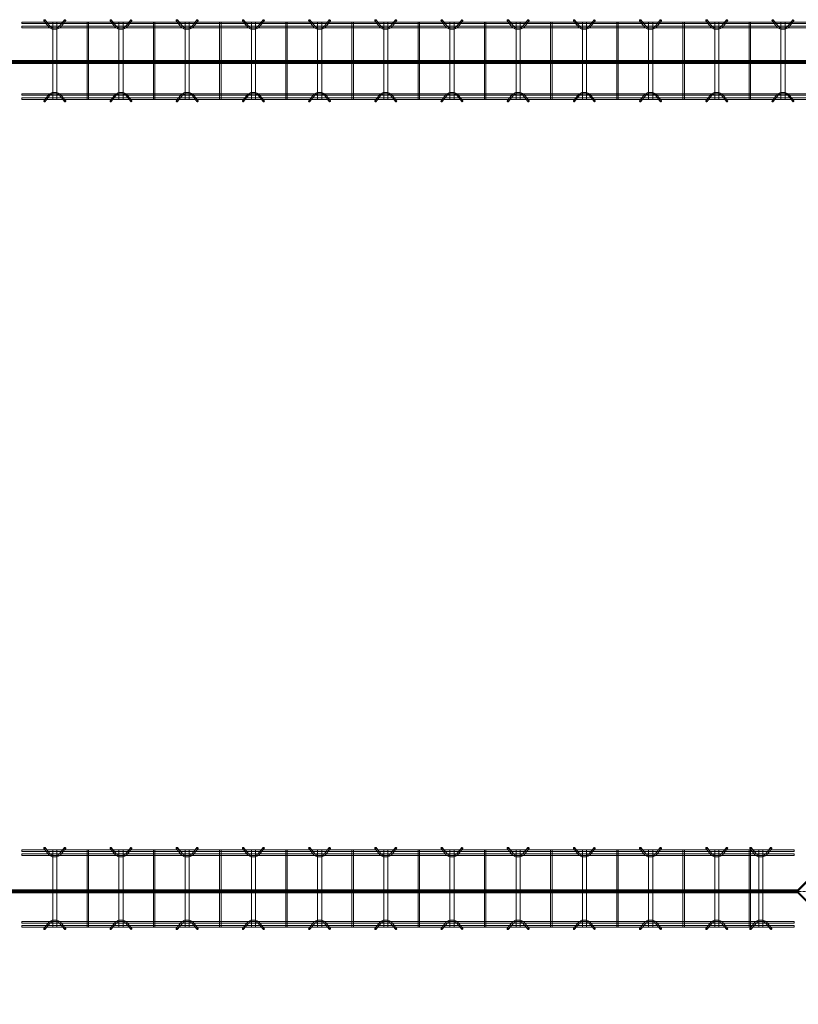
# Model space of a CAD drawing. Header units: inches. Extents: x -4136 to 1945, y -6639 to 12387.
# Tile 291 of 656: x -3643 to -3501, y 10146 to 10325. Entities that reach past the tile are written whole.
import ezdxf

# ---------------------------------------------------------------- set-up
doc = ezdxf.new("R2010")
doc.units = ezdxf.units.IN
doc.header["$MEASUREMENT"] = 0
doc.linetypes.add('Línea de rejilla', pattern=[0.875, 0.5, -0.125, 0.125, -0.125])
for name, color, linetype, lineweight in [('A-FLOR', 7, 'Continuous', 9), ('A-GENM', 7, 'Continuous', 9), ('S-BEAM', 7, 'Continuous', 9), ('S-GRID', 7, 'Continuous', 9)]:
    doc.layers.add(name, color=color, linetype=linetype, lineweight=lineweight)

# ---------------------------------------------------------------- blocks, each defined once
blk = doc.blocks.new('Dowel bar assembly - Dowel bar assembly-673054-SLAB ON GROUND JOINTS')
at = {"layer": 'S-BEAM', "color": 253, "true_color": 0xaaaaaa}
for p, q in [((140, 1.98), (0, 1.98)), ((0, 1.98), (0, 1.72)), ((0, 1.72), (0, 1.98)), ((4.02, 2.23), (4.97, 1.03)), ((5.18, 1.19), (4.23, 2.39)), ((5.63, 1.99), (5.63, -12.01)), ((6.38, 1.99), (5.63, 1.99)), ((5.63, 1.99), (6.38, 1.99)), ((6.38, -12.01), (6.38, 1.99)), ((7.76, 2.39), (6.81, 1.19)), ((7.01, 1.03), (7.96, 2.23)), ((11.87, 1.99), (11.87, -12.01)), ((12.13, 1.99), (11.87, 1.99)), ((11.87, 1.99), (12.13, 1.99)), ((12.13, -12.01), (12.13, 1.99)), ((16.02, 2.23), (16.97, 1.03)), ((17.18, 1.19), (16.23, 2.39)), ((17.63, 1.99), (17.63, -12.01)), ((18.38, 1.99), (17.63, 1.99)), ((17.63, 1.99), (18.38, 1.99)), ((18.38, -12.01), (18.38, 1.99)), ((19.76, 2.39), (18.81, 1.19)), ((19.01, 1.03), (19.96, 2.23)), ((23.87, 1.99), (23.87, -12.01)), ((24.13, 1.99), (23.87, 1.99)), ((23.87, 1.99), (24.13, 1.99)), ((24.13, -12.01), (24.13, 1.99)), ((28.02, 2.23), (28.97, 1.03)), ((29.18, 1.19), (28.23, 2.39)), ((29.63, 1.99), (29.63, -12.01)), ((30.38, 1.99), (29.63, 1.99)), ((29.63, 1.99), (30.38, 1.99)), ((30.38, -12.01), (30.38, 1.99)), ((31.76, 2.39), (30.81, 1.19)), ((31.01, 1.03), (31.96, 2.23)), ((35.87, 1.99), (35.87, -12.01)), ((36.13, 1.99), (35.87, 1.99)), ((35.87, 1.99), (36.13, 1.99)), ((36.13, -12.01), (36.13, 1.99)), ((40.02, 2.23), (40.97, 1.03)), ((41.18, 1.19), (40.23, 2.39)), ((41.63, 1.99), (41.63, -12.01)), ((42.38, 1.99), (41.63, 1.99)), ((41.63, 1.99), (42.38, 1.99)), ((42.38, -12.01), (42.38, 1.99)), ((43.76, 2.39), (42.81, 1.19)), ((43.01, 1.03), (43.96, 2.23)), ((47.87, 1.99), (47.87, -12.01)), ((48.13, 1.99), (47.87, 1.99)), ((47.87, 1.99), (48.13, 1.99)), ((48.13, -12.01), (48.13, 1.99)), ((52.02, 2.23), (52.97, 1.03)), ((53.18, 1.19), (52.23, 2.39)), ((53.63, 1.99), (53.63, -12.01)), ((54.38, 1.99), (53.63, 1.99)), ((53.63, 1.99), (54.38, 1.99)), ((54.38, -12.01), (54.38, 1.99)), ((55.76, 2.39), (54.81, 1.19)), ((55.01, 1.03), (55.96, 2.23)), ((59.87, 1.99), (59.87, -12.01)), ((60.13, 1.99), (59.87, 1.99)), ((59.87, 1.99), (60.13, 1.99)), ((60.13, -12.01), (60.13, 1.99)), ((64.02, 2.23), (64.97, 1.03)), ((65.18, 1.19), (64.23, 2.39)), ((65.63, 1.99), (65.63, -12.01)), ((66.38, 1.99), (65.63, 1.99)), ((65.63, 1.99), (66.38, 1.99)), ((66.38, -12.01), (66.38, 1.99)), ((67.76, 2.39), (66.81, 1.19)), ((67.01, 1.03), (67.96, 2.23)), ((71.87, 1.99), (71.87, -12.01)), ((72.13, 1.99), (71.87, 1.99)), ((71.87, 1.99), (72.13, 1.99)), ((72.13, -12.01), (72.13, 1.99)), ((76.02, 2.23), (76.97, 1.03)), ((77.18, 1.19), (76.23, 2.39)), ((77.63, 1.99), (77.63, -12.01)), ((78.38, 1.99), (77.63, 1.99)), ((77.63, 1.99), (78.38, 1.99)), ((78.38, -12.01), (78.38, 1.99)), ((79.76, 2.39), (78.81, 1.19)), ((79.01, 1.03), (79.96, 2.23)), ((83.87, 1.99), (83.87, -12.01)), ((84.13, 1.99), (83.87, 1.99)), ((83.87, 1.99), (84.13, 1.99)), ((84.13, -12.01), (84.13, 1.99)), ((88.02, 2.23), (88.97, 1.03)), ((89.18, 1.19), (88.23, 2.39)), ((89.63, 1.99), (89.63, -12.01)), ((90.38, 1.99), (89.63, 1.99)), ((89.63, 1.99), (90.38, 1.99)), ((90.38, -12.01), (90.38, 1.99)), ((91.76, 2.39), (90.81, 1.19)), ((91.01, 1.03), (91.96, 2.23)), ((95.87, 1.99), (95.87, -12.01)), ((96.13, 1.99), (95.87, 1.99)), ((95.87, 1.99), (96.13, 1.99)), ((96.13, -12.01), (96.13, 1.99)), ((100.02, 2.23), (100.97, 1.03)), ((101.18, 1.19), (100.23, 2.39)), ((101.63, 1.99), (101.63, -12.01)), ((102.38, 1.99), (101.63, 1.99)), ((101.63, 1.99), (102.38, 1.99)), ((102.38, -12.01), (102.38, 1.99)), ((103.76, 2.39), (102.81, 1.19)), ((103.01, 1.03), (103.96, 2.23)), ((107.87, 1.99), (107.87, -12.01)), ((108.13, 1.99), (107.87, 1.99)), ((107.87, 1.99), (108.13, 1.99)), ((108.13, -12.01), (108.13, 1.99)), ((112.02, 2.23), (112.97, 1.03)), ((113.18, 1.19), (112.23, 2.39)), ((113.63, 1.99), (113.63, -12.01)), ((114.38, 1.99), (113.63, 1.99)), ((113.63, 1.99), (114.38, 1.99)), ((114.38, -12.01), (114.38, 1.99)), ((115.76, 2.39), (114.81, 1.19)), ((115.01, 1.03), (115.96, 2.23)), ((119.87, 1.99), (119.87, -12.01)), ((120.13, 1.99), (119.87, 1.99)), ((119.87, 1.99), (120.13, 1.99)), ((120.13, -12.01), (120.13, 1.99)), ((124.02, 2.23), (124.97, 1.03)), ((125.18, 1.19), (124.23, 2.39)), ((125.63, 1.99), (125.63, -12.01)), ((126.38, 1.99), (125.63, 1.99)), ((125.63, 1.99), (126.38, 1.99)), ((126.38, -12.01), (126.38, 1.99)), ((127.76, 2.39), (126.81, 1.19)), ((127.01, 1.03), (127.96, 2.23)), ((131.87, 1.99), (131.87, -12.01)), ((132.13, 1.99), (131.87, 1.99)), ((131.87, 1.99), (132.13, 1.99)), ((132.02, 2.23), (132.97, 1.03)), ((132.13, -12.01), (132.13, 1.99)), ((133.18, 1.19), (132.23, 2.39)), ((133.63, 1.99), (133.63, -12.01)), ((134.38, 1.99), (133.63, 1.99)), ((133.63, 1.99), (134.38, 1.99)), ((134.38, -12.01), (134.38, 1.99)), ((135.76, 2.39), (134.81, 1.19)), ((135.01, 1.03), (135.96, 2.23)), ((140, 1.98), (140, 1.72)), ((140, 1.72), (140, 1.98)), ((0, 1.72), (140, 1.72)), ((140, 1.25), (0, 1.25)), ((0, 0.99), (0, 1.25)), ((0, 1.25), (0, 0.99)), ((0, 0.99), (140, 0.99)), ((140, 0.99), (140, 1.25)), ((140, 1.25), (140, 0.99)), ((140, -11.01), (0, -11.01)), ((0, -11.27), (0, -11.01)), ((0, -11.01), (0, -11.27)), ((0, -11.27), (140, -11.27)), ((140, -11.74), (0, -11.74)), ((0, -12), (0, -11.74)), ((0, -11.74), (0, -12)), ((0, -12), (140, -12)), ((4.97, -11.05), (4.02, -12.25)), ((4.23, -12.41), (5.18, -11.21)), ((6.38, -12.01), (5.63, -12.01)), ((5.63, -12.01), (6.38, -12.01)), ((6.81, -11.21), (7.76, -12.41)), ((7.96, -12.25), (7.01, -11.05)), ((12.13, -12.01), (11.87, -12.01)), ((11.87, -12.01), (12.13, -12.01)), ((16.97, -11.05), (16.02, -12.25)), ((16.23, -12.41), (17.18, -11.21)), ((18.38, -12.01), (17.63, -12.01)), ((17.63, -12.01), (18.38, -12.01)), ((18.81, -11.21), (19.76, -12.41)), ((19.96, -12.25), (19.01, -11.05)), ((24.13, -12.01), (23.87, -12.01)), ((23.87, -12.01), (24.13, -12.01)), ((28.97, -11.05), (28.02, -12.25)), ((28.23, -12.41), (29.18, -11.21)), ((30.38, -12.01), (29.63, -12.01)), ((29.63, -12.01), (30.38, -12.01)), ((30.81, -11.21), (31.76, -12.41)), ((31.96, -12.25), (31.01, -11.05)), ((36.13, -12.01), (35.87, -12.01)), ((35.87, -12.01), (36.13, -12.01)), ((40.97, -11.05), (40.02, -12.25)), ((40.23, -12.41), (41.18, -11.21)), ((42.38, -12.01), (41.63, -12.01)), ((41.63, -12.01), (42.38, -12.01)), ((42.81, -11.21), (43.76, -12.41)), ((43.96, -12.25), (43.01, -11.05)), ((48.13, -12.01), (47.87, -12.01)), ((47.87, -12.01), (48.13, -12.01)), ((52.97, -11.05), (52.02, -12.25)), ((52.23, -12.41), (53.18, -11.21)), ((54.38, -12.01), (53.63, -12.01)), ((53.63, -12.01), (54.38, -12.01)), ((54.81, -11.21), (55.76, -12.41)), ((55.96, -12.25), (55.01, -11.05)), ((60.13, -12.01), (59.87, -12.01)), ((59.87, -12.01), (60.13, -12.01)), ((64.97, -11.05), (64.02, -12.25)), ((64.23, -12.41), (65.18, -11.21)), ((66.38, -12.01), (65.63, -12.01)), ((65.63, -12.01), (66.38, -12.01)), ((66.81, -11.21), (67.76, -12.41)), ((67.96, -12.25), (67.01, -11.05)), ((72.13, -12.01), (71.87, -12.01)), ((71.87, -12.01), (72.13, -12.01)), ((76.97, -11.05), (76.02, -12.25)), ((76.23, -12.41), (77.18, -11.21)), ((78.38, -12.01), (77.63, -12.01)), ((77.63, -12.01), (78.38, -12.01)), ((78.81, -11.21), (79.76, -12.41)), ((79.96, -12.25), (79.01, -11.05)), ((84.13, -12.01), (83.87, -12.01)), ((83.87, -12.01), (84.13, -12.01)), ((88.97, -11.05), (88.02, -12.25)), ((88.23, -12.41), (89.18, -11.21)), ((90.38, -12.01), (89.63, -12.01)), ((89.63, -12.01), (90.38, -12.01)), ((90.81, -11.21), (91.76, -12.41)), ((91.96, -12.25), (91.01, -11.05)), ((96.13, -12.01), (95.87, -12.01)), ((95.87, -12.01), (96.13, -12.01)), ((100.97, -11.05), (100.02, -12.25)), ((100.23, -12.41), (101.18, -11.21)), ((102.38, -12.01), (101.63, -12.01)), ((101.63, -12.01), (102.38, -12.01)), ((102.81, -11.21), (103.76, -12.41)), ((103.96, -12.25), (103.01, -11.05)), ((108.13, -12.01), (107.87, -12.01)), ((107.87, -12.01), (108.13, -12.01)), ((112.97, -11.05), (112.02, -12.25)), ((112.23, -12.41), (113.18, -11.21)), ((114.38, -12.01), (113.63, -12.01)), ((113.63, -12.01), (114.38, -12.01)), ((114.81, -11.21), (115.76, -12.41)), ((115.96, -12.25), (115.01, -11.05)), ((120.13, -12.01), (119.87, -12.01)), ((119.87, -12.01), (120.13, -12.01)), ((124.97, -11.05), (124.02, -12.25)), ((124.23, -12.41), (125.18, -11.21)), ((126.38, -12.01), (125.63, -12.01)), ((125.63, -12.01), (126.38, -12.01)), ((126.81, -11.21), (127.76, -12.41)), ((127.96, -12.25), (127.01, -11.05)), ((132.13, -12.01), (131.87, -12.01)), ((131.87, -12.01), (132.13, -12.01)), ((132.97, -11.05), (132.02, -12.25)), ((132.23, -12.41), (133.18, -11.21)), ((134.38, -12.01), (133.63, -12.01)), ((133.63, -12.01), (134.38, -12.01)), ((134.81, -11.21), (135.76, -12.41)), ((135.96, -12.25), (135.01, -11.05)), ((140, -11.27), (140, -11.01)), ((140, -11.01), (140, -11.27)), ((140, -12), (140, -11.74)), ((140, -11.74), (140, -12))]:
    blk.add_line(p, q, dxfattribs=at)
at = {"layer": 'S-BEAM', "color": 253, "true_color": 0xaaaaaa, "flags": 128}
for points in [[(4.97, 1.03), (5.53, 0.73), (6.39, 0.72), (6.97, 0.99), (7.01, 1.03)], [(5.18, 1.19), (5.62, 0.97), (6.38, 0.98), (6.81, 1.19)], [(16.97, 1.03), (17.53, 0.73), (18.39, 0.72), (18.97, 0.99), (19.01, 1.03)], [(17.18, 1.19), (17.62, 0.97), (18.38, 0.98), (18.81, 1.19)], [(28.97, 1.03), (29.53, 0.73), (30.39, 0.72), (30.97, 0.99), (31.01, 1.03)], [(29.18, 1.19), (29.62, 0.97), (30.38, 0.98), (30.81, 1.19)], [(40.97, 1.03), (41.53, 0.73), (42.39, 0.72), (42.97, 0.99), (43.01, 1.03)], [(41.18, 1.19), (41.62, 0.97), (42.38, 0.98), (42.81, 1.19)], [(52.97, 1.03), (53.53, 0.73), (54.39, 0.72), (54.97, 0.99), (55.01, 1.03)], [(53.18, 1.19), (53.62, 0.97), (54.38, 0.98), (54.81, 1.19)], [(64.97, 1.03), (65.53, 0.73), (66.39, 0.72), (66.97, 0.99), (67.01, 1.03)], [(65.18, 1.19), (65.62, 0.97), (66.38, 0.98), (66.81, 1.19)], [(76.97, 1.03), (77.53, 0.73), (78.39, 0.72), (78.97, 0.99), (79.01, 1.03)], [(77.18, 1.19), (77.62, 0.97), (78.38, 0.98), (78.81, 1.19)], [(88.97, 1.03), (89.53, 0.73), (90.39, 0.72), (90.97, 0.99), (91.01, 1.03)], [(89.18, 1.19), (89.62, 0.97), (90.38, 0.98), (90.81, 1.19)], [(100.97, 1.03), (101.53, 0.73), (102.39, 0.72), (102.97, 0.99), (103.01, 1.03)], [(101.18, 1.19), (101.62, 0.97), (102.38, 0.98), (102.81, 1.19)], [(112.97, 1.03), (113.53, 0.73), (114.39, 0.72), (114.97, 0.99), (115.01, 1.03)], [(113.18, 1.19), (113.62, 0.97), (114.38, 0.98), (114.81, 1.19)], [(124.97, 1.03), (125.53, 0.73), (126.39, 0.72), (126.97, 0.99), (127.01, 1.03)], [(125.18, 1.19), (125.62, 0.97), (126.38, 0.98), (126.81, 1.19)], [(132.97, 1.03), (133.53, 0.73), (134.39, 0.72), (134.97, 0.99), (135.01, 1.03)], [(133.18, 1.19), (133.62, 0.97), (134.38, 0.98), (134.81, 1.19)], [(4.97, -11.05), (5.53, -10.75), (6.39, -10.74), (6.97, -11.01), (7.01, -11.05)], [(5.18, -11.21), (5.62, -10.99), (6.38, -11), (6.81, -11.21)], [(16.97, -11.05), (17.53, -10.75), (18.39, -10.74), (18.97, -11.01), (19.01, -11.05)], [(17.18, -11.21), (17.62, -10.99), (18.38, -11), (18.81, -11.21)], [(28.97, -11.05), (29.53, -10.75), (30.39, -10.74), (30.97, -11.01), (31.01, -11.05)], [(29.18, -11.21), (29.62, -10.99), (30.38, -11), (30.81, -11.21)], [(40.97, -11.05), (41.53, -10.75), (42.39, -10.74), (42.97, -11.01), (43.01, -11.05)], [(41.18, -11.21), (41.62, -10.99), (42.38, -11), (42.81, -11.21)], [(52.97, -11.05), (53.53, -10.75), (54.39, -10.74), (54.97, -11.01), (55.01, -11.05)], [(53.18, -11.21), (53.62, -10.99), (54.38, -11), (54.81, -11.21)], [(64.97, -11.05), (65.53, -10.75), (66.39, -10.74), (66.97, -11.01), (67.01, -11.05)], [(65.18, -11.21), (65.62, -10.99), (66.38, -11), (66.81, -11.21)], [(76.97, -11.05), (77.53, -10.75), (78.39, -10.74), (78.97, -11.01), (79.01, -11.05)], [(77.18, -11.21), (77.62, -10.99), (78.38, -11), (78.81, -11.21)], [(88.97, -11.05), (89.53, -10.75), (90.39, -10.74), (90.97, -11.01), (91.01, -11.05)], [(89.18, -11.21), (89.62, -10.99), (90.38, -11), (90.81, -11.21)], [(100.97, -11.05), (101.53, -10.75), (102.39, -10.74), (102.97, -11.01), (103.01, -11.05)], [(101.18, -11.21), (101.62, -10.99), (102.38, -11), (102.81, -11.21)], [(112.97, -11.05), (113.53, -10.75), (114.39, -10.74), (114.97, -11.01), (115.01, -11.05)], [(113.18, -11.21), (113.62, -10.99), (114.38, -11), (114.81, -11.21)], [(124.97, -11.05), (125.53, -10.75), (126.39, -10.74), (126.97, -11.01), (127.01, -11.05)], [(125.18, -11.21), (125.62, -10.99), (126.38, -11), (126.81, -11.21)], [(132.97, -11.05), (133.53, -10.75), (134.39, -10.74), (134.97, -11.01), (135.01, -11.05)], [(133.18, -11.21), (133.62, -10.99), (134.38, -11), (134.81, -11.21)]]:
    blk.add_lwpolyline(points, dxfattribs=at)
at = {"layer": 'S-BEAM', "color": 253, "true_color": 0xaaaaaa}
for centre, major_axis, start_param, end_param in [((4.12, 2.31), (0.101, 0.08), 5.709265, 8.850858), ((4.12, 2.31), (0.101, 0.08), 2.567673, 5.709265), ((7.86, 2.31), (-0.101, 0.08), 3.715513, 6.857105), ((7.86, 2.31), (-0.101, 0.08), 0.57392, 3.715513), ((16.12, 2.31), (0.101, 0.08), 5.709265, 8.850858), ((16.12, 2.31), (0.101, 0.08), 2.567673, 5.709265), ((19.86, 2.31), (-0.101, 0.08), 3.715513, 6.857105), ((19.86, 2.31), (-0.101, 0.08), 0.57392, 3.715513), ((28.12, 2.31), (0.101, 0.08), 5.709265, 8.850858), ((28.12, 2.31), (0.101, 0.08), 2.567673, 5.709265), ((31.86, 2.31), (-0.101, 0.08), 3.715513, 6.857105), ((31.86, 2.31), (-0.101, 0.08), 0.57392, 3.715513), ((40.12, 2.31), (0.101, 0.08), 5.709265, 8.850858), ((40.12, 2.31), (0.101, 0.08), 2.567673, 5.709265), ((43.86, 2.31), (-0.101, 0.08), 3.715513, 6.857105), ((43.86, 2.31), (-0.101, 0.08), 0.57392, 3.715513), ((52.12, 2.31), (0.101, 0.08), 5.709265, 8.850858), ((52.12, 2.31), (0.101, 0.08), 2.567673, 5.709265), ((55.86, 2.31), (-0.101, 0.08), 3.715513, 6.857105), ((55.86, 2.31), (-0.101, 0.08), 0.57392, 3.715513), ((64.12, 2.31), (0.101, 0.08), 5.709265, 8.850858), ((64.12, 2.31), (0.101, 0.08), 2.567673, 5.709265), ((67.86, 2.31), (-0.101, 0.08), 3.715513, 6.857105), ((67.86, 2.31), (-0.101, 0.08), 0.57392, 3.715513), ((76.12, 2.31), (0.101, 0.08), 5.709265, 8.850858), ((76.12, 2.31), (0.101, 0.08), 2.567673, 5.709265), ((79.86, 2.31), (-0.101, 0.08), 3.715513, 6.857105), ((79.86, 2.31), (-0.101, 0.08), 0.57392, 3.715513), ((88.12, 2.31), (0.101, 0.08), 5.709265, 8.850858), ((88.12, 2.31), (0.101, 0.08), 2.567673, 5.709265), ((91.86, 2.31), (-0.101, 0.08), 3.715513, 6.857105), ((91.86, 2.31), (-0.101, 0.08), 0.57392, 3.715513), ((100.12, 2.31), (0.101, 0.08), 5.709265, 8.850858), ((100.12, 2.31), (0.101, 0.08), 2.567673, 5.709265), ((103.86, 2.31), (-0.101, 0.08), 3.715513, 6.857105), ((103.86, 2.31), (-0.101, 0.08), 0.57392, 3.715513), ((112.12, 2.31), (0.101, 0.08), 5.709265, 8.850858), ((112.12, 2.31), (0.101, 0.08), 2.567673, 5.709265), ((115.86, 2.31), (-0.101, 0.08), 3.715513, 6.857105), ((115.86, 2.31), (-0.101, 0.08), 0.57392, 3.715513), ((124.12, 2.31), (0.101, 0.08), 5.709265, 8.850858), ((124.12, 2.31), (0.101, 0.08), 2.567673, 5.709265), ((127.86, 2.31), (-0.101, 0.08), 3.715513, 6.857105), ((127.86, 2.31), (-0.101, 0.08), 0.57392, 3.715513), ((132.12, 2.31), (0.101, 0.08), 5.709265, 8.850858), ((132.12, 2.31), (0.101, 0.08), 2.567673, 5.709265), ((135.86, 2.31), (-0.101, 0.08), 3.715513, 6.857105), ((135.86, 2.31), (-0.101, 0.08), 0.57392, 3.715513), ((4.12, -12.33), (-0.101, 0.08), 3.715513, 6.857105), ((4.12, -12.33), (-0.101, 0.08), 0.57392, 3.715513), ((7.86, -12.33), (0.101, 0.08), 5.709265, 8.850858), ((7.86, -12.33), (0.101, 0.08), 2.567673, 5.709265), ((16.12, -12.33), (-0.101, 0.08), 3.715513, 6.857105), ((16.12, -12.33), (-0.101, 0.08), 0.57392, 3.715513), ((19.86, -12.33), (0.101, 0.08), 5.709265, 8.850858), ((19.86, -12.33), (0.101, 0.08), 2.567673, 5.709265), ((28.12, -12.33), (-0.101, 0.08), 3.715513, 6.857105), ((28.12, -12.33), (-0.101, 0.08), 0.57392, 3.715513), ((31.86, -12.33), (0.101, 0.08), 5.709265, 8.850858), ((31.86, -12.33), (0.101, 0.08), 2.567673, 5.709265), ((40.12, -12.33), (-0.101, 0.08), 3.715513, 6.857105), ((40.12, -12.33), (-0.101, 0.08), 0.57392, 3.715513), ((43.86, -12.33), (0.101, 0.08), 5.709265, 8.850858), ((43.86, -12.33), (0.101, 0.08), 2.567673, 5.709265), ((52.12, -12.33), (-0.101, 0.08), 3.715513, 6.857105), ((52.12, -12.33), (-0.101, 0.08), 0.57392, 3.715513), ((55.86, -12.33), (0.101, 0.08), 5.709265, 8.850858), ((55.86, -12.33), (0.101, 0.08), 2.567673, 5.709265), ((64.12, -12.33), (-0.101, 0.08), 3.715513, 6.857105), ((64.12, -12.33), (-0.101, 0.08), 0.57392, 3.715513), ((67.86, -12.33), (0.101, 0.08), 5.709265, 8.850858), ((67.86, -12.33), (0.101, 0.08), 2.567673, 5.709265), ((76.12, -12.33), (-0.101, 0.08), 3.715513, 6.857105), ((76.12, -12.33), (-0.101, 0.08), 0.57392, 3.715513), ((79.86, -12.33), (0.101, 0.08), 5.709265, 8.850858), ((79.86, -12.33), (0.101, 0.08), 2.567673, 5.709265), ((88.12, -12.33), (-0.101, 0.08), 3.715513, 6.857105), ((88.12, -12.33), (-0.101, 0.08), 0.57392, 3.715513), ((91.86, -12.33), (0.101, 0.08), 5.709265, 8.850858), ((91.86, -12.33), (0.101, 0.08), 2.567673, 5.709265), ((100.12, -12.33), (-0.101, 0.08), 3.715513, 6.857105), ((100.12, -12.33), (-0.101, 0.08), 0.57392, 3.715513), ((103.86, -12.33), (0.101, 0.08), 5.709265, 8.850858), ((103.86, -12.33), (0.101, 0.08), 2.567673, 5.709265), ((112.12, -12.33), (-0.101, 0.08), 3.715513, 6.857105), ((112.12, -12.33), (-0.101, 0.08), 0.57392, 3.715513), ((115.86, -12.33), (0.101, 0.08), 5.709265, 8.850858), ((115.86, -12.33), (0.101, 0.08), 2.567673, 5.709265), ((124.12, -12.33), (-0.101, 0.08), 3.715513, 6.857105), ((124.12, -12.33), (-0.101, 0.08), 0.57392, 3.715513), ((127.86, -12.33), (0.101, 0.08), 5.709265, 8.850858), ((127.86, -12.33), (0.101, 0.08), 2.567673, 5.709265), ((132.12, -12.33), (-0.101, 0.08), 3.715513, 6.857105), ((132.12, -12.33), (-0.101, 0.08), 0.57392, 3.715513), ((135.86, -12.33), (0.101, 0.08), 5.709265, 8.850858), ((135.86, -12.33), (0.101, 0.08), 2.567673, 5.709265)]:
    blk.add_ellipse(centre, major_axis=major_axis, ratio=0.816528, start_param=start_param, end_param=end_param, dxfattribs=at)
blk = doc.blocks.new('Dowel bar assembly - Dowel bar assembly-674452-SLAB ON GROUND JOINTS')
at = {"layer": 'S-BEAM', "color": 253, "true_color": 0xaaaaaa}
for p, q in [((153.25, 1.98), (0, 1.98)), ((0, 1.98), (0, 1.72)), ((0, 1.72), (0, 1.98)), ((4.02, 2.23), (4.97, 1.03)), ((5.18, 1.19), (4.23, 2.39)), ((5.63, 1.99), (5.63, -12.01)), ((6.38, 1.99), (5.63, 1.99)), ((5.63, 1.99), (6.38, 1.99)), ((6.38, -12.01), (6.38, 1.99)), ((7.76, 2.39), (6.81, 1.19)), ((7.01, 1.03), (7.96, 2.23)), ((11.87, 1.99), (11.87, -12.01)), ((12.13, 1.99), (11.87, 1.99)), ((11.87, 1.99), (12.13, 1.99)), ((12.13, -12.01), (12.13, 1.99)), ((16.02, 2.23), (16.97, 1.03)), ((17.18, 1.19), (16.23, 2.39)), ((17.63, 1.99), (17.63, -12.01)), ((18.38, 1.99), (17.63, 1.99)), ((17.63, 1.99), (18.38, 1.99)), ((18.38, -12.01), (18.38, 1.99)), ((19.76, 2.39), (18.81, 1.19)), ((19.01, 1.03), (19.96, 2.23)), ((23.87, 1.99), (23.87, -12.01)), ((24.13, 1.99), (23.87, 1.99)), ((23.87, 1.99), (24.13, 1.99)), ((24.13, -12.01), (24.13, 1.99)), ((28.02, 2.23), (28.97, 1.03)), ((29.18, 1.19), (28.23, 2.39)), ((29.63, 1.99), (29.63, -12.01)), ((30.38, 1.99), (29.63, 1.99)), ((29.63, 1.99), (30.38, 1.99)), ((30.38, -12.01), (30.38, 1.99)), ((31.76, 2.39), (30.81, 1.19)), ((31.01, 1.03), (31.96, 2.23)), ((35.87, 1.99), (35.87, -12.01)), ((36.13, 1.99), (35.87, 1.99)), ((35.87, 1.99), (36.13, 1.99)), ((36.13, -12.01), (36.13, 1.99)), ((40.02, 2.23), (40.97, 1.03)), ((41.18, 1.19), (40.23, 2.39)), ((41.63, 1.99), (41.63, -12.01)), ((42.38, 1.99), (41.63, 1.99)), ((41.63, 1.99), (42.38, 1.99)), ((42.38, -12.01), (42.38, 1.99)), ((43.76, 2.39), (42.81, 1.19)), ((43.01, 1.03), (43.96, 2.23)), ((47.87, 1.99), (47.87, -12.01)), ((48.13, 1.99), (47.87, 1.99)), ((47.87, 1.99), (48.13, 1.99)), ((48.13, -12.01), (48.13, 1.99)), ((52.02, 2.23), (52.97, 1.03)), ((53.18, 1.19), (52.23, 2.39)), ((53.63, 1.99), (53.63, -12.01)), ((54.38, 1.99), (53.63, 1.99)), ((53.63, 1.99), (54.38, 1.99)), ((54.38, -12.01), (54.38, 1.99)), ((55.76, 2.39), (54.81, 1.19)), ((55.01, 1.03), (55.96, 2.23)), ((59.87, 1.99), (59.87, -12.01)), ((60.13, 1.99), (59.87, 1.99)), ((59.87, 1.99), (60.13, 1.99)), ((60.13, -12.01), (60.13, 1.99)), ((64.02, 2.23), (64.97, 1.03)), ((65.18, 1.19), (64.23, 2.39)), ((65.63, 1.99), (65.63, -12.01)), ((66.38, 1.99), (65.63, 1.99)), ((65.63, 1.99), (66.38, 1.99)), ((66.38, -12.01), (66.38, 1.99)), ((67.76, 2.39), (66.81, 1.19)), ((67.01, 1.03), (67.96, 2.23)), ((71.87, 1.99), (71.87, -12.01)), ((72.13, 1.99), (71.87, 1.99)), ((71.87, 1.99), (72.13, 1.99)), ((72.13, -12.01), (72.13, 1.99)), ((76.02, 2.23), (76.97, 1.03)), ((77.18, 1.19), (76.23, 2.39)), ((77.63, 1.99), (77.63, -12.01)), ((78.38, 1.99), (77.63, 1.99)), ((77.63, 1.99), (78.38, 1.99)), ((78.38, -12.01), (78.38, 1.99)), ((79.76, 2.39), (78.81, 1.19)), ((79.01, 1.03), (79.96, 2.23)), ((83.87, 1.99), (83.87, -12.01)), ((84.13, 1.99), (83.87, 1.99)), ((83.87, 1.99), (84.13, 1.99)), ((84.13, -12.01), (84.13, 1.99)), ((88.02, 2.23), (88.97, 1.03)), ((89.18, 1.19), (88.23, 2.39)), ((89.63, 1.99), (89.63, -12.01)), ((90.38, 1.99), (89.63, 1.99)), ((89.63, 1.99), (90.38, 1.99)), ((90.38, -12.01), (90.38, 1.99)), ((91.76, 2.39), (90.81, 1.19)), ((91.01, 1.03), (91.96, 2.23)), ((95.87, 1.99), (95.87, -12.01)), ((96.13, 1.99), (95.87, 1.99)), ((95.87, 1.99), (96.13, 1.99)), ((96.13, -12.01), (96.13, 1.99)), ((100.02, 2.23), (100.97, 1.03)), ((101.18, 1.19), (100.23, 2.39)), ((101.63, 1.99), (101.63, -12.01)), ((102.38, 1.99), (101.63, 1.99)), ((101.63, 1.99), (102.38, 1.99)), ((102.38, -12.01), (102.38, 1.99)), ((103.76, 2.39), (102.81, 1.19)), ((103.01, 1.03), (103.96, 2.23)), ((107.87, 1.99), (107.87, -12.01)), ((108.13, 1.99), (107.87, 1.99)), ((107.87, 1.99), (108.13, 1.99)), ((108.13, -12.01), (108.13, 1.99)), ((112.02, 2.23), (112.97, 1.03)), ((113.18, 1.19), (112.23, 2.39)), ((113.63, 1.99), (113.63, -12.01)), ((114.38, 1.99), (113.63, 1.99)), ((113.63, 1.99), (114.38, 1.99)), ((114.38, -12.01), (114.38, 1.99)), ((115.76, 2.39), (114.81, 1.19)), ((115.01, 1.03), (115.96, 2.23)), ((119.87, 1.99), (119.87, -12.01)), ((120.13, 1.99), (119.87, 1.99)), ((119.87, 1.99), (120.13, 1.99)), ((120.13, -12.01), (120.13, 1.99)), ((124.02, 2.23), (124.97, 1.03)), ((125.18, 1.19), (124.23, 2.39)), ((125.63, 1.99), (125.63, -12.01)), ((126.38, 1.99), (125.63, 1.99)), ((125.63, 1.99), (126.38, 1.99)), ((126.38, -12.01), (126.38, 1.99)), ((127.76, 2.39), (126.81, 1.19)), ((127.01, 1.03), (127.96, 2.23)), ((131.87, 1.99), (131.87, -12.01)), ((132.13, 1.99), (131.87, 1.99)), ((131.87, 1.99), (132.13, 1.99)), ((132.13, -12.01), (132.13, 1.99)), ((136.02, 2.23), (136.97, 1.03)), ((137.18, 1.19), (136.23, 2.39)), ((137.63, 1.99), (137.63, -12.01)), ((138.38, 1.99), (137.63, 1.99)), ((137.63, 1.99), (138.38, 1.99)), ((138.38, -12.01), (138.38, 1.99)), ((139.76, 2.39), (138.81, 1.19)), ((139.01, 1.03), (139.96, 2.23)), ((0, 1.72), (153.25, 1.72)), ((153.25, 1.25), (0, 1.25)), ((0, 0.99), (0, 1.25)), ((0, 1.25), (0, 0.99)), ((0, 0.99), (153.25, 0.99)), ((153.25, -11.01), (0, -11.01)), ((0, -11.27), (0, -11.01)), ((0, -11.01), (0, -11.27)), ((0, -11.27), (153.25, -11.27)), ((153.25, -11.74), (0, -11.74)), ((0, -12), (0, -11.74)), ((0, -11.74), (0, -12)), ((0, -12), (153.25, -12)), ((4.97, -11.05), (4.02, -12.25)), ((4.23, -12.41), (5.18, -11.21)), ((6.38, -12.01), (5.63, -12.01)), ((5.63, -12.01), (6.38, -12.01)), ((6.81, -11.21), (7.76, -12.41)), ((7.96, -12.25), (7.01, -11.05)), ((12.13, -12.01), (11.87, -12.01)), ((11.87, -12.01), (12.13, -12.01)), ((16.97, -11.05), (16.02, -12.25)), ((16.23, -12.41), (17.18, -11.21)), ((18.38, -12.01), (17.63, -12.01)), ((17.63, -12.01), (18.38, -12.01)), ((18.81, -11.21), (19.76, -12.41)), ((19.96, -12.25), (19.01, -11.05)), ((24.13, -12.01), (23.87, -12.01)), ((23.87, -12.01), (24.13, -12.01)), ((28.97, -11.05), (28.02, -12.25)), ((28.23, -12.41), (29.18, -11.21)), ((30.38, -12.01), (29.63, -12.01)), ((29.63, -12.01), (30.38, -12.01)), ((30.81, -11.21), (31.76, -12.41)), ((31.96, -12.25), (31.01, -11.05)), ((36.13, -12.01), (35.87, -12.01)), ((35.87, -12.01), (36.13, -12.01)), ((40.97, -11.05), (40.02, -12.25)), ((40.23, -12.41), (41.18, -11.21)), ((42.38, -12.01), (41.63, -12.01)), ((41.63, -12.01), (42.38, -12.01)), ((42.81, -11.21), (43.76, -12.41)), ((43.96, -12.25), (43.01, -11.05)), ((48.13, -12.01), (47.87, -12.01)), ((47.87, -12.01), (48.13, -12.01)), ((52.97, -11.05), (52.02, -12.25)), ((52.23, -12.41), (53.18, -11.21)), ((54.38, -12.01), (53.63, -12.01)), ((53.63, -12.01), (54.38, -12.01)), ((54.81, -11.21), (55.76, -12.41)), ((55.96, -12.25), (55.01, -11.05)), ((60.13, -12.01), (59.87, -12.01)), ((59.87, -12.01), (60.13, -12.01)), ((64.97, -11.05), (64.02, -12.25)), ((64.23, -12.41), (65.18, -11.21)), ((66.38, -12.01), (65.63, -12.01)), ((65.63, -12.01), (66.38, -12.01)), ((66.81, -11.21), (67.76, -12.41)), ((67.96, -12.25), (67.01, -11.05)), ((72.13, -12.01), (71.87, -12.01)), ((71.87, -12.01), (72.13, -12.01)), ((76.97, -11.05), (76.02, -12.25)), ((76.23, -12.41), (77.18, -11.21)), ((78.38, -12.01), (77.63, -12.01)), ((77.63, -12.01), (78.38, -12.01)), ((78.81, -11.21), (79.76, -12.41)), ((79.96, -12.25), (79.01, -11.05)), ((84.13, -12.01), (83.87, -12.01)), ((83.87, -12.01), (84.13, -12.01)), ((88.97, -11.05), (88.02, -12.25)), ((88.23, -12.41), (89.18, -11.21)), ((90.38, -12.01), (89.63, -12.01)), ((89.63, -12.01), (90.38, -12.01)), ((90.81, -11.21), (91.76, -12.41)), ((91.96, -12.25), (91.01, -11.05)), ((96.13, -12.01), (95.87, -12.01)), ((95.87, -12.01), (96.13, -12.01)), ((100.97, -11.05), (100.02, -12.25)), ((100.23, -12.41), (101.18, -11.21)), ((102.38, -12.01), (101.63, -12.01)), ((101.63, -12.01), (102.38, -12.01)), ((102.81, -11.21), (103.76, -12.41)), ((103.96, -12.25), (103.01, -11.05)), ((108.13, -12.01), (107.87, -12.01)), ((107.87, -12.01), (108.13, -12.01)), ((112.97, -11.05), (112.02, -12.25)), ((112.23, -12.41), (113.18, -11.21)), ((114.38, -12.01), (113.63, -12.01)), ((113.63, -12.01), (114.38, -12.01)), ((114.81, -11.21), (115.76, -12.41)), ((115.96, -12.25), (115.01, -11.05)), ((120.13, -12.01), (119.87, -12.01)), ((119.87, -12.01), (120.13, -12.01)), ((124.97, -11.05), (124.02, -12.25)), ((124.23, -12.41), (125.18, -11.21)), ((126.38, -12.01), (125.63, -12.01)), ((125.63, -12.01), (126.38, -12.01)), ((126.81, -11.21), (127.76, -12.41)), ((127.96, -12.25), (127.01, -11.05)), ((132.13, -12.01), (131.87, -12.01)), ((131.87, -12.01), (132.13, -12.01)), ((136.97, -11.05), (136.02, -12.25)), ((136.23, -12.41), (137.18, -11.21)), ((138.38, -12.01), (137.63, -12.01)), ((137.63, -12.01), (138.38, -12.01)), ((138.81, -11.21), (139.76, -12.41)), ((139.96, -12.25), (139.01, -11.05))]:
    blk.add_line(p, q, dxfattribs=at)
at = {"layer": 'S-BEAM', "color": 253, "true_color": 0xaaaaaa, "flags": 128}
for points in [[(4.97, 1.03), (5.53, 0.73), (6.39, 0.72), (6.97, 0.99), (7.01, 1.03)], [(5.18, 1.19), (5.62, 0.97), (6.38, 0.98), (6.81, 1.19)], [(16.97, 1.03), (17.53, 0.73), (18.39, 0.72), (18.97, 0.99), (19.01, 1.03)], [(17.18, 1.19), (17.62, 0.97), (18.38, 0.98), (18.81, 1.19)], [(28.97, 1.03), (29.53, 0.73), (30.39, 0.72), (30.97, 0.99), (31.01, 1.03)], [(29.18, 1.19), (29.62, 0.97), (30.38, 0.98), (30.81, 1.19)], [(40.97, 1.03), (41.53, 0.73), (42.39, 0.72), (42.97, 0.99), (43.01, 1.03)], [(41.18, 1.19), (41.62, 0.97), (42.38, 0.98), (42.81, 1.19)], [(52.97, 1.03), (53.53, 0.73), (54.39, 0.72), (54.97, 0.99), (55.01, 1.03)], [(53.18, 1.19), (53.62, 0.97), (54.38, 0.98), (54.81, 1.19)], [(64.97, 1.03), (65.53, 0.73), (66.39, 0.72), (66.97, 0.99), (67.01, 1.03)], [(65.18, 1.19), (65.62, 0.97), (66.38, 0.98), (66.81, 1.19)], [(76.97, 1.03), (77.53, 0.73), (78.39, 0.72), (78.97, 0.99), (79.01, 1.03)], [(77.18, 1.19), (77.62, 0.97), (78.38, 0.98), (78.81, 1.19)], [(88.97, 1.03), (89.53, 0.73), (90.39, 0.72), (90.97, 0.99), (91.01, 1.03)], [(89.18, 1.19), (89.62, 0.97), (90.38, 0.98), (90.81, 1.19)], [(100.97, 1.03), (101.53, 0.73), (102.39, 0.72), (102.97, 0.99), (103.01, 1.03)], [(101.18, 1.19), (101.62, 0.97), (102.38, 0.98), (102.81, 1.19)], [(112.97, 1.03), (113.53, 0.73), (114.39, 0.72), (114.97, 0.99), (115.01, 1.03)], [(113.18, 1.19), (113.62, 0.97), (114.38, 0.98), (114.81, 1.19)], [(124.97, 1.03), (125.53, 0.73), (126.39, 0.72), (126.97, 0.99), (127.01, 1.03)], [(125.18, 1.19), (125.62, 0.97), (126.38, 0.98), (126.81, 1.19)], [(136.97, 1.03), (137.53, 0.73), (138.39, 0.72), (138.97, 0.99), (139.01, 1.03)], [(137.18, 1.19), (137.62, 0.97), (138.38, 0.98), (138.81, 1.19)], [(4.97, -11.05), (5.53, -10.75), (6.39, -10.74), (6.97, -11.01), (7.01, -11.05)], [(5.18, -11.21), (5.62, -10.99), (6.38, -11), (6.81, -11.21)], [(16.97, -11.05), (17.53, -10.75), (18.39, -10.74), (18.97, -11.01), (19.01, -11.05)], [(17.18, -11.21), (17.62, -10.99), (18.38, -11), (18.81, -11.21)], [(28.97, -11.05), (29.53, -10.75), (30.39, -10.74), (30.97, -11.01), (31.01, -11.05)], [(29.18, -11.21), (29.62, -10.99), (30.38, -11), (30.81, -11.21)], [(40.97, -11.05), (41.53, -10.75), (42.39, -10.74), (42.97, -11.01), (43.01, -11.05)], [(41.18, -11.21), (41.62, -10.99), (42.38, -11), (42.81, -11.21)], [(52.97, -11.05), (53.53, -10.75), (54.39, -10.74), (54.97, -11.01), (55.01, -11.05)], [(53.18, -11.21), (53.62, -10.99), (54.38, -11), (54.81, -11.21)], [(64.97, -11.05), (65.53, -10.75), (66.39, -10.74), (66.97, -11.01), (67.01, -11.05)], [(65.18, -11.21), (65.62, -10.99), (66.38, -11), (66.81, -11.21)], [(76.97, -11.05), (77.53, -10.75), (78.39, -10.74), (78.97, -11.01), (79.01, -11.05)], [(77.18, -11.21), (77.62, -10.99), (78.38, -11), (78.81, -11.21)], [(88.97, -11.05), (89.53, -10.75), (90.39, -10.74), (90.97, -11.01), (91.01, -11.05)], [(89.18, -11.21), (89.62, -10.99), (90.38, -11), (90.81, -11.21)], [(100.97, -11.05), (101.53, -10.75), (102.39, -10.74), (102.97, -11.01), (103.01, -11.05)], [(101.18, -11.21), (101.62, -10.99), (102.38, -11), (102.81, -11.21)], [(112.97, -11.05), (113.53, -10.75), (114.39, -10.74), (114.97, -11.01), (115.01, -11.05)], [(113.18, -11.21), (113.62, -10.99), (114.38, -11), (114.81, -11.21)], [(124.97, -11.05), (125.53, -10.75), (126.39, -10.74), (126.97, -11.01), (127.01, -11.05)], [(125.18, -11.21), (125.62, -10.99), (126.38, -11), (126.81, -11.21)], [(136.97, -11.05), (137.53, -10.75), (138.39, -10.74), (138.97, -11.01), (139.01, -11.05)], [(137.18, -11.21), (137.62, -10.99), (138.38, -11), (138.81, -11.21)]]:
    blk.add_lwpolyline(points, dxfattribs=at)
at = {"layer": 'S-BEAM', "color": 253, "true_color": 0xaaaaaa}
for centre, major_axis, start_param, end_param in [((4.12, 2.31), (0.101, 0.08), 5.709265, 8.850858), ((4.12, 2.31), (0.101, 0.08), 2.567673, 5.709265), ((7.86, 2.31), (-0.101, 0.08), 3.715513, 6.857105), ((7.86, 2.31), (-0.101, 0.08), 0.57392, 3.715513), ((16.12, 2.31), (0.101, 0.08), 5.709265, 8.850858), ((16.12, 2.31), (0.101, 0.08), 2.567673, 5.709265), ((19.86, 2.31), (-0.101, 0.08), 3.715513, 6.857105), ((19.86, 2.31), (-0.101, 0.08), 0.57392, 3.715513), ((28.12, 2.31), (0.101, 0.08), 5.709265, 8.850858), ((28.12, 2.31), (0.101, 0.08), 2.567673, 5.709265), ((31.86, 2.31), (-0.101, 0.08), 3.715513, 6.857105), ((31.86, 2.31), (-0.101, 0.08), 0.57392, 3.715513), ((40.12, 2.31), (0.101, 0.08), 5.709265, 8.850858), ((40.12, 2.31), (0.101, 0.08), 2.567673, 5.709265), ((43.86, 2.31), (-0.101, 0.08), 3.715513, 6.857105), ((43.86, 2.31), (-0.101, 0.08), 0.57392, 3.715513), ((52.12, 2.31), (0.101, 0.08), 5.709265, 8.850858), ((52.12, 2.31), (0.101, 0.08), 2.567673, 5.709265), ((55.86, 2.31), (-0.101, 0.08), 3.715513, 6.857105), ((55.86, 2.31), (-0.101, 0.08), 0.57392, 3.715513), ((64.12, 2.31), (0.101, 0.08), 5.709265, 8.850858), ((64.12, 2.31), (0.101, 0.08), 2.567673, 5.709265), ((67.86, 2.31), (-0.101, 0.08), 3.715513, 6.857105), ((67.86, 2.31), (-0.101, 0.08), 0.57392, 3.715513), ((76.12, 2.31), (0.101, 0.08), 5.709265, 8.850858), ((76.12, 2.31), (0.101, 0.08), 2.567673, 5.709265), ((79.86, 2.31), (-0.101, 0.08), 3.715513, 6.857105), ((79.86, 2.31), (-0.101, 0.08), 0.57392, 3.715513), ((88.12, 2.31), (0.101, 0.08), 5.709265, 8.850858), ((88.12, 2.31), (0.101, 0.08), 2.567673, 5.709265), ((91.86, 2.31), (-0.101, 0.08), 3.715513, 6.857105), ((91.86, 2.31), (-0.101, 0.08), 0.57392, 3.715513), ((100.12, 2.31), (0.101, 0.08), 5.709265, 8.850858), ((100.12, 2.31), (0.101, 0.08), 2.567673, 5.709265), ((103.86, 2.31), (-0.101, 0.08), 3.715513, 6.857105), ((103.86, 2.31), (-0.101, 0.08), 0.57392, 3.715513), ((112.12, 2.31), (0.101, 0.08), 5.709265, 8.850858), ((112.12, 2.31), (0.101, 0.08), 2.567673, 5.709265), ((115.86, 2.31), (-0.101, 0.08), 3.715513, 6.857105), ((115.86, 2.31), (-0.101, 0.08), 0.57392, 3.715513), ((124.12, 2.31), (0.101, 0.08), 5.709265, 8.850858), ((124.12, 2.31), (0.101, 0.08), 2.567673, 5.709265), ((127.86, 2.31), (-0.101, 0.08), 3.715513, 6.857105), ((127.86, 2.31), (-0.101, 0.08), 0.57392, 3.715513), ((136.12, 2.31), (0.101, 0.08), 5.709265, 8.850858), ((136.12, 2.31), (0.101, 0.08), 2.567673, 5.709265), ((139.86, 2.31), (-0.101, 0.08), 3.715513, 6.857105), ((139.86, 2.31), (-0.101, 0.08), 0.57392, 3.715513), ((4.12, -12.33), (-0.101, 0.08), 3.715513, 6.857105), ((4.12, -12.33), (-0.101, 0.08), 0.57392, 3.715513), ((7.86, -12.33), (0.101, 0.08), 5.709265, 8.850858), ((7.86, -12.33), (0.101, 0.08), 2.567673, 5.709265), ((16.12, -12.33), (-0.101, 0.08), 3.715513, 6.857105), ((16.12, -12.33), (-0.101, 0.08), 0.57392, 3.715513), ((19.86, -12.33), (0.101, 0.08), 5.709265, 8.850858), ((19.86, -12.33), (0.101, 0.08), 2.567673, 5.709265), ((28.12, -12.33), (-0.101, 0.08), 3.715513, 6.857105), ((28.12, -12.33), (-0.101, 0.08), 0.57392, 3.715513), ((31.86, -12.33), (0.101, 0.08), 5.709265, 8.850858), ((31.86, -12.33), (0.101, 0.08), 2.567673, 5.709265), ((40.12, -12.33), (-0.101, 0.08), 3.715513, 6.857105), ((40.12, -12.33), (-0.101, 0.08), 0.57392, 3.715513), ((43.86, -12.33), (0.101, 0.08), 5.709265, 8.850858), ((43.86, -12.33), (0.101, 0.08), 2.567673, 5.709265), ((52.12, -12.33), (-0.101, 0.08), 3.715513, 6.857105), ((52.12, -12.33), (-0.101, 0.08), 0.57392, 3.715513), ((55.86, -12.33), (0.101, 0.08), 5.709265, 8.850858), ((55.86, -12.33), (0.101, 0.08), 2.567673, 5.709265), ((64.12, -12.33), (-0.101, 0.08), 3.715513, 6.857105), ((64.12, -12.33), (-0.101, 0.08), 0.57392, 3.715513), ((67.86, -12.33), (0.101, 0.08), 5.709265, 8.850858), ((67.86, -12.33), (0.101, 0.08), 2.567673, 5.709265), ((76.12, -12.33), (-0.101, 0.08), 3.715513, 6.857105), ((76.12, -12.33), (-0.101, 0.08), 0.57392, 3.715513), ((79.86, -12.33), (0.101, 0.08), 5.709265, 8.850858), ((79.86, -12.33), (0.101, 0.08), 2.567673, 5.709265), ((88.12, -12.33), (-0.101, 0.08), 3.715513, 6.857105), ((88.12, -12.33), (-0.101, 0.08), 0.57392, 3.715513), ((91.86, -12.33), (0.101, 0.08), 5.709265, 8.850858), ((91.86, -12.33), (0.101, 0.08), 2.567673, 5.709265), ((100.12, -12.33), (-0.101, 0.08), 3.715513, 6.857105), ((100.12, -12.33), (-0.101, 0.08), 0.57392, 3.715513), ((103.86, -12.33), (0.101, 0.08), 5.709265, 8.850858), ((103.86, -12.33), (0.101, 0.08), 2.567673, 5.709265), ((112.12, -12.33), (-0.101, 0.08), 3.715513, 6.857105), ((112.12, -12.33), (-0.101, 0.08), 0.57392, 3.715513), ((115.86, -12.33), (0.101, 0.08), 5.709265, 8.850858), ((115.86, -12.33), (0.101, 0.08), 2.567673, 5.709265), ((124.12, -12.33), (-0.101, 0.08), 3.715513, 6.857105), ((124.12, -12.33), (-0.101, 0.08), 0.57392, 3.715513), ((127.86, -12.33), (0.101, 0.08), 5.709265, 8.850858), ((127.86, -12.33), (0.101, 0.08), 2.567673, 5.709265), ((136.12, -12.33), (-0.101, 0.08), 3.715513, 6.857105), ((136.12, -12.33), (-0.101, 0.08), 0.57392, 3.715513), ((139.86, -12.33), (0.101, 0.08), 5.709265, 8.850858), ((139.86, -12.33), (0.101, 0.08), 2.567673, 5.709265)]:
    blk.add_ellipse(centre, major_axis=major_axis, ratio=0.816528, start_param=start_param, end_param=end_param, dxfattribs=at)

msp = doc.modelspace()

# ---------------------------------------------------------------- hatches: boundary and pattern name
at = {"layer": 'A-GENM', "true_color": 0x0000ff}
for points in [[(-3819.32374, 10317.14659), (-3819.00878, 10317.14659), (-1943.6387, 10317.14659), (-1943.32374, 10317.14659), (-1943.13624, 10317.14659), (-1943.13624, 10316.93658), (-1943.32374, 10316.93658), (-1943.6387, 10316.93658), (-3819.00878, 10316.93658), (-3819.32374, 10316.93658)], [(-3819.32374, 10317.14507), (-3819.00878, 10317.14507), (-1943.6387, 10317.14507), (-1943.32374, 10317.14507), (-1943.13624, 10317.14507), (-1943.13624, 10316.72339), (-1943.32374, 10316.72339), (-1943.6387, 10316.72339), (-3819.00878, 10316.72339), (-3819.32374, 10316.72339)], [(-1943.13624, 10316.69629), (-1943.32374, 10316.69629), (-1943.6387, 10316.69629), (-3819.00878, 10316.69629), (-3819.32374, 10316.69629), (-3819.32374, 10317.08999), (-3819.00878, 10317.08999), (-1943.6387, 10317.08999), (-1943.32374, 10317.08999), (-1943.13624, 10317.08999)], [(-3819.32374, 10317.05971), (-3819.00878, 10317.05971), (-1943.6387, 10317.05971), (-1943.32374, 10317.05971), (-1943.13624, 10317.05971), (-1943.13624, 10316.63651), (-1943.32374, 10316.63651), (-1943.6387, 10316.63651), (-3819.00878, 10316.63651), (-3819.32374, 10316.63651)], [(-3819.32374, 10317.05819), (-3819.00878, 10317.05819), (-1943.6387, 10317.05819), (-1943.32374, 10317.05819), (-1943.13624, 10317.05819), (-1943.13624, 10316.71415), (-1943.32374, 10316.71415), (-1943.6387, 10316.71415), (-3819.00878, 10316.71415), (-3819.32374, 10316.71415)], [(-3819.32374, 10316.93658), (-3819.00878, 10316.93658), (-1943.6387, 10316.93658), (-1943.32374, 10316.93658), (-1943.13624, 10316.93658), (-1943.13624, 10316.8497), (-1943.32374, 10316.8497), (-1943.6387, 10316.8497), (-3819.00878, 10316.8497), (-3819.32374, 10316.8497)], [(-3819.32374, 10166.85033), (-3501.53564, 10166.85033), (-3501.74565, 10166.64032), (-3819.32374, 10166.64032)], [(-3819.32374, 10166.84881), (-3501.53716, 10166.84881), (-3501.78909, 10166.59688), (-3501.61934, 10166.42713), (-3819.32374, 10166.42713)], [(-3819.32374, 10166.79373), (-3501.59224, 10166.79373), (-3501.67773, 10166.70823), (-3501.78909, 10166.59688), (-3501.59224, 10166.40003), (-3819.32374, 10166.40003)], [(-3819.32374, 10166.76345), (-3501.62252, 10166.76345), (-3501.78909, 10166.59688), (-3501.53246, 10166.34025), (-3819.32374, 10166.34025)], [(-3819.32374, 10166.76193), (-3501.62404, 10166.76193), (-3501.78909, 10166.59688), (-3501.6101, 10166.41789), (-3819.32374, 10166.41789)], [(-3819.32374, 10166.64032), (-3501.74565, 10166.64032), (-3501.78909, 10166.59688), (-3501.74565, 10166.55344), (-3819.32374, 10166.55344)]]:
    msp.add_hatch(color=5, dxfattribs=at).paths.add_polyline_path(points, flags=0)
at = {"layer": 'A-GENM', "true_color": 0xff0000}
for points in [[(-3481.32374, 10187.06223), (-3481.12689, 10186.86538), (-3481.10103, 10186.83952), (-3481.32374, 10186.61681), (-3501.34367, 10166.59688), (-3501.45502, 10166.48552), (-3501.67773, 10166.70823), (-3501.59224, 10166.79373), (-3481.52059, 10186.86538)], [(-3481.32374, 10187.06223), (-3481.2803, 10187.01879), (-3481.10103, 10186.83952), (-3481.32374, 10186.61681), (-3501.34367, 10166.59688), (-3501.45502, 10166.48552), (-3501.67773, 10166.70823), (-3481.36718, 10187.01879)], [(-3501.78909, 10166.59688), (-3501.67773, 10166.70823), (-3501.45502, 10166.48552), (-3501.34367, 10166.59688), (-3481.32374, 10146.57695), (-3481.43509, 10146.46559), (-3481.21238, 10146.24288), (-3481.32374, 10146.13152), (-3481.52059, 10146.32838), (-3501.59224, 10166.40003)], [(-3501.78909, 10166.59688), (-3501.74565, 10166.64032), (-3501.67773, 10166.70823), (-3501.45502, 10166.48552), (-3501.34367, 10166.59688), (-3481.32374, 10146.57695), (-3481.43509, 10146.46559), (-3481.21238, 10146.24288), (-3481.2803, 10146.17497), (-3481.32374, 10146.13152), (-3481.36718, 10146.17497), (-3501.74565, 10166.55344)]]:
    msp.add_hatch(color=1, dxfattribs=at).paths.add_polyline_path(points, flags=0)

# ---------------------------------------------------------------- linework, layer by layer
at = {"layer": 'A-FLOR'}
for p, q in [((-3501.56638, 10166.59688), (-3481.32374, 10186.83952)), ((-3481.32374, 10146.35424), (-3501.56638, 10166.59688))]:
    msp.add_line(p, q, dxfattribs=at)
at = {"layer": 'A-GENM', "color": 5, "true_color": 0x0000ff}
for p, q in [((-1943.6387, 10317.14659), (-3819.00878, 10317.14659)), ((-1943.6387, 10317.14507), (-3819.00878, 10317.14507)), ((-3819.00878, 10317.08999), (-1943.6387, 10317.08999)), ((-3819.00878, 10317.08999), (-1943.6387, 10317.08999)), ((-1943.6387, 10317.05971), (-3819.00878, 10317.05971)), ((-1943.6387, 10317.05819), (-3819.00878, 10317.05819)), ((-1943.6387, 10317.05062), (-3819.00878, 10317.05062)), ((-1943.6387, 10317.05062), (-3819.00878, 10317.05062)), ((-3819.00878, 10316.93658), (-1943.6387, 10316.93658)), ((-1943.6387, 10316.8497), (-3819.00878, 10316.8497)), ((-1943.6387, 10316.80103), (-3819.00878, 10316.80103)), ((-1943.6387, 10316.73566), (-3819.00878, 10316.73566)), ((-3819.00878, 10316.73566), (-1943.6387, 10316.73566)), ((-1943.6387, 10316.72339), (-3819.00878, 10316.72339)), ((-3819.00878, 10316.71415), (-1943.6387, 10316.71415)), ((-3819.00878, 10316.69629), (-1943.6387, 10316.69629)), ((-3819.00878, 10316.69629), (-1943.6387, 10316.69629)), ((-1943.6387, 10316.63651), (-3819.00878, 10316.63651)), ((-3501.53564, 10166.85033), (-3819.32374, 10166.85033)), ((-3501.53716, 10166.84881), (-3819.32374, 10166.84881)), ((-3819.32374, 10166.79373), (-3501.59224, 10166.79373)), ((-3819.32374, 10166.79373), (-3501.59224, 10166.79373)), ((-3501.62252, 10166.76345), (-3819.32374, 10166.76345)), ((-3501.62404, 10166.76193), (-3819.32374, 10166.76193)), ((-3501.63161, 10166.75436), (-3819.32374, 10166.75436)), ((-3501.63161, 10166.75436), (-3819.32374, 10166.75436)), ((-3819.32374, 10166.64032), (-3501.74565, 10166.64032)), ((-3501.74565, 10166.55344), (-3819.32374, 10166.55344)), ((-3501.69698, 10166.50477), (-3819.32374, 10166.50477)), ((-3501.63161, 10166.4394), (-3819.32374, 10166.4394)), ((-3819.32374, 10166.4394), (-3501.63161, 10166.4394)), ((-3501.61934, 10166.42713), (-3819.32374, 10166.42713)), ((-3819.32374, 10166.41789), (-3501.6101, 10166.41789)), ((-3819.32374, 10166.40003), (-3501.59224, 10166.40003)), ((-3819.32374, 10166.40003), (-3501.59224, 10166.40003)), ((-3501.53246, 10166.34025), (-3819.32374, 10166.34025)), ((-3501.53564, 10166.85033), (-3501.78909, 10166.59688)), ((-3501.78909, 10166.59688), (-3501.53716, 10166.84881)), ((-3501.53716, 10166.84881), (-3501.78909, 10166.59688)), ((-3501.78909, 10166.59688), (-3501.62252, 10166.76345)), ((-3501.62252, 10166.76345), (-3501.78909, 10166.59688)), ((-3501.78909, 10166.59688), (-3501.62404, 10166.76193)), ((-3501.62404, 10166.76193), (-3501.78909, 10166.59688)), ((-3501.78909, 10166.59688), (-3501.74565, 10166.64032)), ((-3501.78909, 10166.59688), (-3501.61934, 10166.42713)), ((-3501.61934, 10166.42713), (-3501.78909, 10166.59688)), ((-3501.78909, 10166.59688), (-3501.69698, 10166.50477)), ((-3501.6101, 10166.41789), (-3501.78909, 10166.59688)), ((-3501.78909, 10166.59688), (-3501.53246, 10166.34025)), ((-3501.53246, 10166.34025), (-3501.78909, 10166.59688)), ((-3501.78909, 10166.59688), (-3501.74565, 10166.55344)), ((-3501.74565, 10166.55344), (-3501.78909, 10166.59688)), ((-3501.74565, 10166.64032), (-3501.53564, 10166.85033)), ((-3501.6101, 10166.41789), (-3501.69698, 10166.50477)), ((-3501.59224, 10166.79373), (-3501.63161, 10166.75436)), ((-3501.63161, 10166.4394), (-3501.59224, 10166.40003))]:
    msp.add_line(p, q, dxfattribs=at)
at = {"layer": 'A-GENM', "color": 1, "true_color": 0xff0000}
for p, q in [((-3501.67773, 10166.70823), (-3481.36718, 10187.01879)), ((-3481.50273, 10186.88324), (-3501.67773, 10166.70823)), ((-3501.63161, 10166.75436), (-3481.48122, 10186.90475)), ((-3481.52059, 10186.86538), (-3501.59224, 10166.79373)), ((-3501.67773, 10166.70823), (-3501.78909, 10166.59688)), ((-3501.78909, 10166.59688), (-3501.74565, 10166.64032)), ((-3501.69698, 10166.50477), (-3501.78909, 10166.59688)), ((-3501.74565, 10166.55344), (-3501.78909, 10166.59688)), ((-3501.74565, 10166.64032), (-3501.67773, 10166.70823)), ((-3481.36718, 10146.17497), (-3501.74565, 10166.55344)), ((-3501.6101, 10166.41789), (-3501.69698, 10166.50477)), ((-3501.63161, 10166.4394), (-3481.48122, 10146.28901)), ((-3481.50273, 10146.31052), (-3501.6101, 10166.41789)), ((-3501.59224, 10166.40003), (-3481.52059, 10146.32838))]:
    msp.add_line(p, q, dxfattribs=at)
at = {"layer": 'S-GRID', "color": 253, "linetype": 'Línea de rejilla', "true_color": 0xaaaaaa}
msp.add_line((-1777.2452, 10166.59688), (-4038.05123, 10166.59688), dxfattribs=at)

# ---------------------------------------------------------------- block references
at = {"layer": 'S-BEAM', "color": 253, "true_color": 0xaaaaaa}
for name, p in [('Dowel bar assembly - Dowel bar assembly-674452-SLAB ON GROUND JOINTS', (-3642.22008, 10322.13419)), ('Dowel bar assembly - Dowel bar assembly-673054-SLAB ON GROUND JOINTS', (-3642.22008, 10172.13419))]:
    msp.add_blockref(name, p, dxfattribs=at)

doc.saveas('drawing.dxf')
